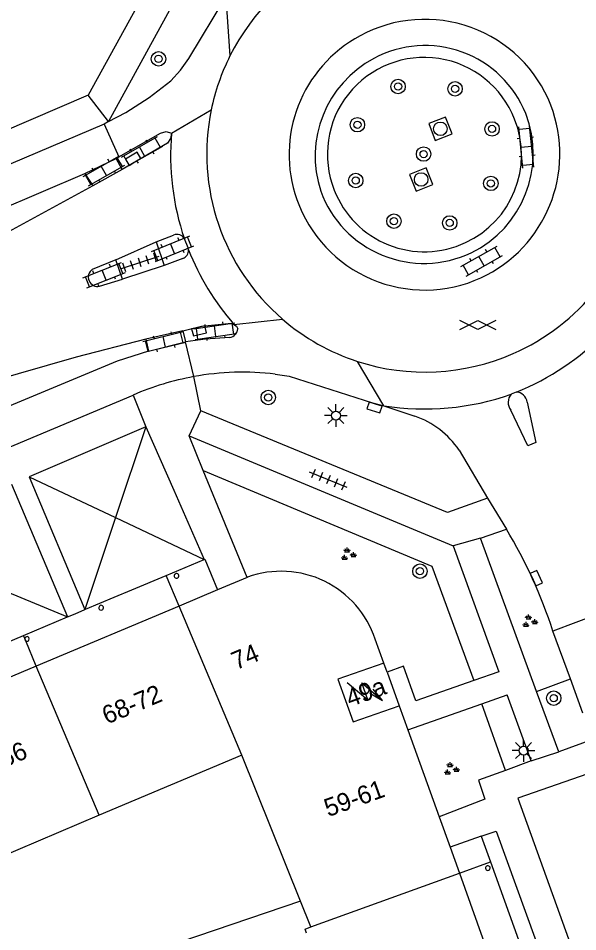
# Model space of a CAD drawing. Extents: x 137999 to 141000, y 397500 to 400501.
# Drawn here: x 138602.2 to 138633.1, y 400325.2 to 400375.8 of the extents above; entities that cross this region are included whole.
import ezdxf

# ---------------------------------------------------------------- set-up
doc = ezdxf.new("R2010")
doc.units = 0
for name, color, linetype in [('gg-afsc-erfafscheiding', 7, 'Continuous'), ('gg-anno-huisnummerreeks BGT', 7, 'Continuous'), ('gg-bbg-gedigitaliseerde bebouwing', 7, 'Continuous'), ('gg-bbg-hoofdgebouw', 7, 'Continuous'), ('gg-bbg-onder overbouw', 7, 'Continuous'), ('gg-bbg-pand overbouw', 7, 'Continuous'), ('gg-bbg-pilaar onder overbouw', 7, 'Continuous'), ('gg-bbg-tussenscheiding', 7, 'Continuous'), ('gg-bbg-tussenscheiding niveau 01', 7, 'Continuous'), ('gg-knt-verharding', 7, 'Continuous'), ('gg-knt-verharding nz', 7, 'Continuous'), ('gt-grn-groengrens', 7, 'Continuous'), ('gt-grn-vlakafsluiter', 7, 'Continuous'), ('gt-grn-weggrens', 7, 'Continuous'), ('gt-symb-boom', 7, 'Continuous'), ('gt-symb-gesloten verharding', 7, 'Continuous'), ('gt-symb-groenvak', 7, 'Continuous'), ('gt-symb-klinker verharding', 7, 'Continuous'), ('gt-symb-kolk', 7, 'Continuous'), ('gt-symb-lichtmast', 7, 'Continuous'), ('gt-symb-rioolschacht', 7, 'Continuous'), ('gt-symb-tegel verharding', 7, 'Continuous'), ('gt-symb-trafo symbool', 7, 'Continuous')]:
    doc.layers.add(name, color=color, linetype=linetype)

# ---------------------------------------------------------------- blocks, each defined once
blk = doc.blocks.new('gt0-KOLK')
at = {"layer": 'gt-symb-kolk'}
blk.add_lwpolyline([(0, 0), (0.375, 0), (0.375, 0.4), (-0.375, 0.4), (-0.375, 0), (0, 0)], dxfattribs=at)
blk = doc.blocks.new('gt0-LMAST')
at = {"layer": 'gt-symb-lichtmast'}
for p, q in [((-0.005, 0.246), (-0.005, 0.621)), ((-0.182, 0.173), (-0.447, 0.438)), ((0.172, 0.173), (0.437, 0.438)), ((-0.255, -0.004), (-0.63, -0.004)), ((-0.182, -0.181), (-0.447, -0.446)), ((-0.005, -0.254), (-0.005, -0.629)), ((0.437, -0.446), (0.172, -0.181)), ((0.245, -0.004), (0.62, -0.004))]:
    blk.add_line(p, q, dxfattribs=at)
blk.add_circle((-0.005, -0.004), 0.25, dxfattribs=at)
blk = doc.blocks.new('gt0-GRVAK')
at = {"layer": 'gt-symb-groenvak'}
for p, q in [((-0.11, 0.189), (-0.228, 0.24)), ((-0.182, 0.153), (0.088, 0.153)), ((-0.091, 0.211), (-0.156, 0.322)), ((-0.047, 0.214), (-0.047, 0.393)), ((-0.004, 0.211), (0.061, 0.322)), ((0.015, 0.189), (0.133, 0.24)), ((0.262, -0.052), (0.197, 0.059)), ((0.305, -0.049), (0.305, 0.13)), ((0.349, -0.052), (0.414, 0.059)), ((-0.245, -0.228), (-0.363, -0.177)), ((-0.318, -0.264), (-0.047, -0.264)), ((-0.226, -0.206), (-0.291, -0.095)), ((-0.183, -0.203), (-0.183, -0.024)), ((-0.139, -0.206), (-0.074, -0.095)), ((-0.12, -0.228), (-0.002, -0.177)), ((0.243, -0.074), (0.125, -0.023)), ((0.17, -0.11), (0.441, -0.11)), ((0.368, -0.074), (0.486, -0.023))]:
    blk.add_line(p, q, dxfattribs=at)
blk = doc.blocks.new('gt0-BOOM')
at = {"layer": 'gt-symb-boom'}
for radius in [0.4, 0.2]:
    blk.add_circle((0, 0), radius, dxfattribs=at)
blk = doc.blocks.new('gt0-HSP')
at = {"layer": 'gt-symb-trafo symbool'}
for points in [[(0.771, 0.746), (-0.529, -0.004), (0.471, -0.004), (-0.829, -0.754)], [(-0.217, -0.24), (-0.829, -0.754), (-0.077, -0.48)]]:
    blk.add_lwpolyline(points, dxfattribs=at)
blk = doc.blocks.new('gt0-GESVH1')
at = {"layer": 'gt-symb-gesloten verharding'}
for p, q in [((-0.992, -0.261), (0.008, 0.239)), ((0.008, -0.261), (-0.992, 0.239)), ((0.008, 0.239), (1.008, -0.261)), ((1.008, 0.239), (0.008, -0.261))]:
    blk.add_line(p, q, dxfattribs=at)
blk = doc.blocks.new('gt0-KL1')
at = {"layer": 'gt-symb-klinker verharding'}
for p, q in [((-1.15, 0.3), (1.15, 0.3)), ((-1, -0.3), (-1, 0.3)), ((-0.5, 0.3), (-0.5, 0.45)), ((0, -0.3), (0, 0.3)), ((0.5, 0.3), (0.5, 0.45)), ((1, -0.3), (1, 0.3)), ((-1.15, -0.3), (1.15, -0.3)), ((-0.5, -0.45), (-0.5, -0.3)), ((0.5, -0.45), (0.5, -0.3))]:
    blk.add_line(p, q, dxfattribs=at)
blk = doc.blocks.new('gt0-RS')
at = {"layer": 'gt-symb-rioolschacht'}
blk.add_lwpolyline([(-0.5, -0.5), (0.5, -0.5), (0.5, 0.5), (-0.5, 0.5)], close=True, dxfattribs=at)
blk.add_circle((0, 0), 0.375, dxfattribs=at)
blk = doc.blocks.new('gt0-TEG1')
at = {"layer": 'gt-symb-tegel verharding'}
for p, q in [((-1.125, 0), (1.125, 0)), ((-0.9, -0.25), (-0.9, 0.25)), ((-0.45, -0.25), (-0.45, 0.25)), ((0, -0.25), (0, 0.25)), ((0.45, -0.25), (0.45, 0.25)), ((0.9, -0.25), (0.9, 0.25))]:
    blk.add_line(p, q, dxfattribs=at)

msp = doc.modelspace()

# ---------------------------------------------------------------- linework, layer by layer
at = {"layer": 'gg-afsc-erfafscheiding'}
msp.add_lwpolyline([(138617.781, 400326.89), (138608.275, 400323.666), (138609.069, 400321.323)], dxfattribs=at)
at = {"layer": 'gg-bbg-gedigitaliseerde bebouwing'}
for p, q in [((138614.537, 400334.974), (138606.642, 400331.641)), ((138617.781, 400326.89), (138614.537, 400334.974)), ((138606.642, 400331.641), (138598.762, 400328.314)), ((138618.353, 400325.465), (138617.781, 400326.89))]:
    msp.add_line(p, q, dxfattribs=at)
msp.add_lwpolyline([(138618.117, 400325.121), (138618.037, 400325.342), (138618.353, 400325.465)], dxfattribs=at)
at = {"layer": 'gg-bbg-hoofdgebouw'}
for p, q in [((138614.819, 400344.808), (138613.185, 400344.12)), ((138614.847, 400344.82), (138614.819, 400344.808)), ((138622.387, 400340.069), (138621.915, 400341.382)), ((138622.567, 400339.57), (138622.387, 400340.069)), ((138622.567, 400339.57), (138623.24, 400337.698)), ((138623.24, 400337.698), (138623.719, 400336.367)), ((138623.719, 400336.367), (138625.447, 400331.565)), ((138625.447, 400331.565), (138626.054, 400329.878))]:
    msp.add_line(p, q, dxfattribs=at)
msp.add_arc((138616.711, 400339.669), 5.478, 18.2253, 109.8965, dxfattribs=at)
at = {"layer": 'gg-bbg-onder overbouw'}
for p, q in [((138613.185, 400344.12), (138611.054, 400343.223)), ((138611.054, 400343.223), (138603.156, 400339.899)), ((138603.156, 400339.899), (138595.272, 400336.58)), ((138626.054, 400329.878), (138626.573, 400328.436)), ((138626.573, 400328.436), (138629.795, 400319.478))]:
    msp.add_line(p, q, dxfattribs=at)
at = {"layer": 'gg-bbg-pand overbouw'}
for p, q in [((138610.338, 400344.919), (138612.441, 400345.804)), ((138608.438, 400344.119), (138610.338, 400344.919)), ((138607.456, 400343.706), (138608.438, 400344.119)), ((138602.44, 400341.594), (138604.882, 400342.624)), ((138600.106, 400340.612), (138602.44, 400341.594)), ((138627.778, 400330.478), (138626.054, 400329.878)), ((138627.778, 400330.478), (138628.289, 400329.057)), ((138628.289, 400329.057), (138631.51, 400320.098))]:
    msp.add_line(p, q, dxfattribs=at)
for points in [[(138612.441, 400345.804), (138612.48, 400345.821), (138613.185, 400344.12)], [(138605.841, 400343.026), (138605.881, 400343.043), (138607.456, 400343.706)], [(138604.882, 400342.624), (138605.299, 400342.8), (138605.841, 400343.026)]]:
    msp.add_lwpolyline(points, dxfattribs=at)
at = {"layer": 'gg-bbg-pilaar onder overbouw'}
for p, q in [((138606.679, 400343.021), (138606.745, 400343.003)), ((138628.143, 400328.592), (138628.194, 400328.603))]:
    msp.add_line(p, q, dxfattribs=at)
msp.add_lwpolyline([(138602.567, 400341.293), (138602.587, 400341.282), (138602.615, 400341.273)], dxfattribs=at)
for centre, radius, start, end in [((138610.913, 400344.89), 0.129, 80.6109, 260.6109), ((138610.913, 400344.89), 0.129, 260.6109, 80.6109), ((138606.745, 400343.133), 0.13, 270.0271, 239.4627), ((138602.643, 400341.4), 0.131, 170.9754, 234.7719), ((138602.64, 400341.4), 0.129, 258.6728, 170.4756), ((138628.142, 400328.722), 0.13, 293.7919, 270.551)]:
    msp.add_arc(centre, radius, start, end, dxfattribs=at)
at = {"layer": 'gg-bbg-tussenscheiding'}
for p, q in [((138614.537, 400334.974), (138611.054, 400343.223)), ((138606.642, 400331.641), (138603.156, 400339.899)), ((138618.353, 400325.465), (138626.573, 400328.436))]:
    msp.add_line(p, q, dxfattribs=at)
msp.add_lwpolyline([(138622.387, 400340.069), (138619.836, 400339.182), (138620.689, 400336.811), (138623.24, 400337.698)], dxfattribs=at)
at = {"layer": 'gg-bbg-tussenscheiding niveau 01'}
for p, q in [((138611.054, 400343.223), (138610.338, 400344.919)), ((138602.513, 400341.421), (138602.44, 400341.594)), ((138602.567, 400341.293), (138602.513, 400341.421)), ((138603.156, 400339.899), (138602.567, 400341.293)), ((138626.573, 400328.436), (138628.289, 400329.057))]:
    msp.add_line(p, q, dxfattribs=at)
at = {"layer": 'gg-knt-verharding'}
for p, q in [((138607.142, 400370.039), (138606.914, 400369.896)), ((138606.914, 400369.896), (138516.661, 400331.567)), ((138606.914, 400369.896), (138607.726, 400368.088)), ((138607.568, 400367.989), (138607.726, 400368.088)), ((138607.909, 400367.376), (138607.568, 400367.989)), ((138597.951, 400363.804), (138605.841, 400367.165)), ((138605.841, 400367.165), (138606.291, 400366.475)), ((138607.909, 400367.376), (138606.291, 400366.475)), ((138606.291, 400366.475), (138598.542, 400362.272)), ((138609.794, 400363.374), (138610.757, 400363.745)), ((138607.561, 400362.388), (138609.794, 400363.374)), ((138609.794, 400363.374), (138610.223, 400362.067)), ((138611.265, 400362.459), (138610.223, 400362.067)), ((138607.561, 400362.388), (138606.255, 400361.856)), ((138607.924, 400361.309), (138607.561, 400362.388)), ((138610.223, 400362.067), (138607.924, 400361.309)), ((138606.658, 400360.919), (138607.924, 400361.309)), ((138611.273, 400358.451), (138609.213, 400357.989)), ((138611.273, 400358.451), (138611.415, 400357.841)), ((138609.213, 400357.989), (138609.361, 400357.331)), ((138611.873, 400355.92), (138611.415, 400357.841)), ((138612.254, 400354.025), (138611.873, 400355.92)), ((138563.834, 400336.168), (138608.523, 400354.9)), ((138629.715, 400355.067), (138629.441, 400354.942)), ((138622.382, 400354.307), (138624.113, 400353.735)), ((138609.223, 400353.149), (138602.751, 400350.375)), ((138609.223, 400353.149), (138610.766, 400349.628)), ((138611.607, 400352.641), (138626.225, 400346.554)), ((138612.39, 400350.732), (138611.607, 400352.641)), ((138626.558, 400351.855), (138628.132, 400349.2)), ((138602.751, 400350.375), (138605.841, 400343.026)), ((138614.819, 400344.808), (138612.39, 400350.732)), ((138601.786, 400349.965), (138604.882, 400342.624)), ((138610.766, 400349.628), (138612.441, 400345.804)), ((138628.132, 400349.2), (138629.173, 400347.479)), ((138627.743, 400346.978), (138629.173, 400347.479)), ((138630.844, 400338.5), (138627.743, 400346.978)), ((138626.225, 400346.554), (138628.75, 400339.584)), ((138636.487, 400343.617), (138631.745, 400341.83)), ((138632.716, 400339.185), (138631.745, 400341.83)), ((138628.75, 400339.584), (138627.369, 400339.098)), ((138633.408, 400337.299), (138632.716, 400339.185)), ((138627.819, 400337.81), (138629.215, 400338.301)), ((138630.539, 400334.648), (138629.215, 400338.301)), ((138632.069, 400335.152), (138630.844, 400338.5)), ((138623.719, 400336.367), (138627.819, 400337.81)), ((138633.932, 400335.836), (138632.069, 400335.152)), ((138630.539, 400334.648), (138629.122, 400334.127))]:
    msp.add_line(p, q, dxfattribs=at)
for points in [[(138612.781, 400387.78), (138613.297, 400384.699), (138606.021, 400371.491)], [(138615.843, 400386.602), (138614.683, 400386.4), (138615.039, 400384.457), (138607.142, 400370.039)], [(138607.142, 400370.039), (138608.118, 400370.533), (138609.394, 400371.36), (138610.6, 400372.285), (138611.14, 400372.873), (138611.598, 400373.527), (138613.638, 400376.943)], [(138606.021, 400371.491), (138596.362, 400367.339), (138596.246, 400367.467), (138515.774, 400333.352)], [(138607.726, 400368.088), (138610.025, 400369.4), (138610.336, 400369.487), (138610.646, 400369.395)], [(138610.646, 400369.395), (138610.589, 400369.096), (138610.418, 400368.845), (138607.909, 400367.376)], [(138611.576, 400362.944), (138611.56, 400363.041), (138611.353, 400363.551)], [(138611.273, 400358.451), (138612.299, 400358.709), (138613.78, 400358.865), (138613.94, 400358.865), (138614.094, 400358.812)], [(138614.094, 400358.812), (138614.227, 400358.707), (138614.315, 400358.566)], [(138609.213, 400357.989), (138605.357, 400356.991), (138600.522, 400355.615), (138598.4, 400354.978), (138596.297, 400354.289), (138592.081, 400352.731)], [(138613.857, 400358.088), (138612.518, 400357.994), (138611.415, 400357.841)], [(138609.361, 400357.331), (138607.623, 400356.776), (138591.318, 400349.986)], [(138616.378, 400356.059), (138617.157, 400355.94), (138621.758, 400354.47), (138622.114, 400354.372), (138622.382, 400354.307)], [(138628.132, 400349.2), (138625.907, 400348.394), (138612.254, 400354.025)], [(138627.369, 400339.098), (138624.165, 400337.969), (138623.469, 400339.893), (138622.567, 400339.57)], [(138634.525, 400334.233), (138629.801, 400332.588), (138640.035, 400304.217)], [(138629.122, 400334.127), (138627.63, 400333.579), (138627.982, 400332.532), (138625.447, 400331.565)], [(138627.778, 400330.478), (138628.604, 400330.768), (138639.002, 400302.104)]]:
    msp.add_lwpolyline(points, dxfattribs=at)
for centre, radius, start, end in [((138624.664, 400368.21), 7.484, 21.3808, 118.619), ((138624.583, 400368.22), 7.435, 118.1033, 199.6005), ((138624.672, 400368.238), 6.006, 21.8488, 118.2211), ((138624.628, 400368.222), 5.362, 21.1858, 201.6987), ((138624.747, 400368.106), 6.158, 118.2573, 198.2394), ((138624.565, 400368.241), 7.565, 294.9913, 20.8857), ((138624.682, 400368.178), 5.327, 294.6972, 21.8419), ((138624.545, 400368.267), 6.114, 295.9284, 21.1499), ((138624.617, 400368.275), 6.09, 200.1318, 295.2785), ((138624.631, 400368.177), 5.348, 201.2352, 295.2), ((138624.656, 400368.215), 7.503, 199.3714, 294.4421), ((138610.958, 400363.35), 0.443, 26.9219, 117.0176), ((138611.092, 400362.912), 0.485, 290.9274, 3.7336), ((138606.553, 400361.429), 0.521, 124.9381, 281.6066), ((138613.777, 400358.623), 0.541, 278.4722, 353.976), ((138624.52, 400368.139), 14.066, 291.6747, 315.9632), ((138614.593, 400340.974), 15.191, 100.3158, 113.5528), ((138614.59, 400340.929), 15.236, 83.2612, 100.2734), ((138624.642, 400368.738), 14.607, 261.1, 289.1805), ((138622.41, 400348.991), 5.041, 34.6281, 70.2574), ((138606.508, 400333.75), 26.499, 17.7541, 31.2056)]:
    msp.add_arc(centre, radius, start, end, dxfattribs=at)
at = {"layer": 'gg-knt-verharding nz'}
msp.add_lwpolyline([(138630.321, 400354.504), (138630.809, 400352.268), (138630.361, 400352.081), (138629.415, 400354.07)], dxfattribs=at)
for centre, radius, start, end in [((138624.672, 400368.249), 12.082, 114.4707, 153.3637), ((138624.65, 400368.256), 12.059, 153.3465, 168.4204), ((138624.669, 400368.25), 12.08, 168.4074, 229.268), ((138624.735, 400368.135), 14.146, 174.8887, 198.9074), ((138624.759, 400368.144), 14.171, 201.5276, 221.1878), ((138624.7, 400368.256), 12.075, 293.686, 321.5664), ((138624.66, 400368.23), 12.058, 229.241, 251.9633), ((138624.672, 400368.249), 12.08, 251.9373, 293.824), ((138629.95, 400354.49), 0.681, 138.4434, 218.1409), ((138629.68, 400354.422), 0.646, 7.3103, 86.9029)]:
    msp.add_arc(centre, radius, start, end, dxfattribs=at)
at = {"layer": 'gt-grn-groengrens'}
for p, q in [((138609.223, 400353.149), (138607.541, 400348.115)), ((138602.751, 400350.375), (138607.541, 400348.115)), ((138607.541, 400348.115), (138605.841, 400343.026)), ((138607.541, 400348.115), (138612.441, 400345.804)), ((138599.704, 400344.774), (138604.882, 400342.624)), ((138630.844, 400338.5), (138632.716, 400339.185)), ((138629.122, 400334.127), (138627.819, 400337.81))]:
    msp.add_line(p, q, dxfattribs=at)
msp.add_lwpolyline([(138612.39, 400350.732), (138625.043, 400345.42), (138627.369, 400339.098)], dxfattribs=at)
at = {"layer": 'gt-grn-vlakafsluiter'}
for p, q in [((138605.841, 400367.165), (138607.568, 400367.989)), ((138609.361, 400357.331), (138611.415, 400357.841))]:
    msp.add_line(p, q, dxfattribs=at)
at = {"layer": 'gt-grn-weggrens'}
for p, q in [((138613.638, 400376.943), (138613.872, 400373.666)), ((138607.142, 400370.039), (138606.021, 400371.491)), ((138610.646, 400369.395), (138612.836, 400370.677)), ((138614.094, 400358.812), (138616.787, 400359.096)), ((138622.382, 400354.307), (138620.926, 400356.764)), ((138608.523, 400354.9), (138609.223, 400353.149)), ((138611.607, 400352.641), (138612.254, 400354.025)), ((138627.743, 400346.978), (138626.225, 400346.554)), ((138630.539, 400334.648), (138632.069, 400335.152))]:
    msp.add_line(p, q, dxfattribs=at)

# ---------------------------------------------------------------- block references
at = {"layer": 'gt-symb-boom'}
for p in [(138609.921, 400373.506), (138623.178, 400371.973), (138626.333, 400371.847), (138620.928, 400369.858), (138628.379, 400369.629), (138624.593, 400368.235), (138620.833, 400366.772), (138628.314, 400366.611), (138622.948, 400364.522), (138626.034, 400364.427), (138615.993, 400354.766), (138624.386, 400345.15), (138631.792, 400338.124)]:
    msp.add_blockref('gt0-BOOM', p, dxfattribs=at)
at = {"layer": 'gt-symb-gesloten verharding'}
msp.add_blockref('gt0-GESVH1', (138627.588, 400358.793), dxfattribs=at)
at = {"layer": 'gt-symb-groenvak'}
for p in [(138620.403, 400346.072), (138630.442, 400342.365), (138626.104, 400334.194)]:
    msp.add_blockref('gt0-GRVAK', p, dxfattribs=at)
at = {"layer": 'gt-symb-klinker verharding'}
for p, rotation in [((138630.275, 400368.63), 95.68208494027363), ((138609.015, 400368.371), 29.588607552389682), ((138606.899, 400367.31), 29.588607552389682), ((138610.701, 400363.003), 21.89715058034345), ((138627.803, 400362.311), 29.538782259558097), ((138606.912, 400361.535), 21.97171038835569), ((138613.051, 400358.433), 8.049061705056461), ((138610.24, 400357.847), 13.66076679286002)]:
    msp.add_blockref('gt0-KL1', p, dxfattribs=dict(at, rotation=rotation))
at = {"layer": 'gt-symb-kolk'}
for p, rotation in [((138608.613, 400367.8), 30.079025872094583), ((138612.113, 400358.647), -165.88039706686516), ((138621.931, 400354.401), 162.72457972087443), ((138630.649, 400344.677), -65.66512570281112)]:
    msp.add_blockref('gt0-KOLK', p, dxfattribs=dict(at, rotation=rotation))
at = {"layer": 'gt-symb-lichtmast'}
for p in [(138619.742, 400353.768), (138630.13, 400335.229)]:
    msp.add_blockref('gt0-LMAST', p, dxfattribs=at)
at = {"layer": 'gt-symb-rioolschacht'}
for p, rotation in [((138625.52, 400369.636), -158.9007877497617), ((138624.453, 400366.832), 22.024845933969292)]:
    msp.add_blockref('gt0-RS', p, dxfattribs=dict(at, rotation=rotation))
at = {"layer": 'gt-symb-tegel verharding'}
for p, rotation in [((138608.883, 400362.234), 18.23569146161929), ((138619.318, 400350.208), 157.53882429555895)]:
    msp.add_blockref('gt0-TEG1', p, dxfattribs=dict(at, rotation=rotation))
at = {"layer": 'gt-symb-trafo symbool', "rotation": 109.81181188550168}
msp.add_blockref('gt0-HSP', (138621.321, 400338.525), dxfattribs=at)

# ---------------------------------------------------------------- texts
at = {"layer": 'gg-anno-huisnummerreeks BGT'}
for s, rotation, p in [('74', 22.8, (138614.215, 400339.671)), ('68-72', 22.8, (138607.06, 400336.661)), ('49a', 19.8, (138620.515, 400337.627)), ('64-66', 22.8, (138599.596, 400333.519)), ('59-61', 19.8, (138619.307, 400331.537))]:
    msp.add_text(s, height=1, rotation=rotation, dxfattribs=at).set_placement(p)

doc.saveas('drawing.dxf')
